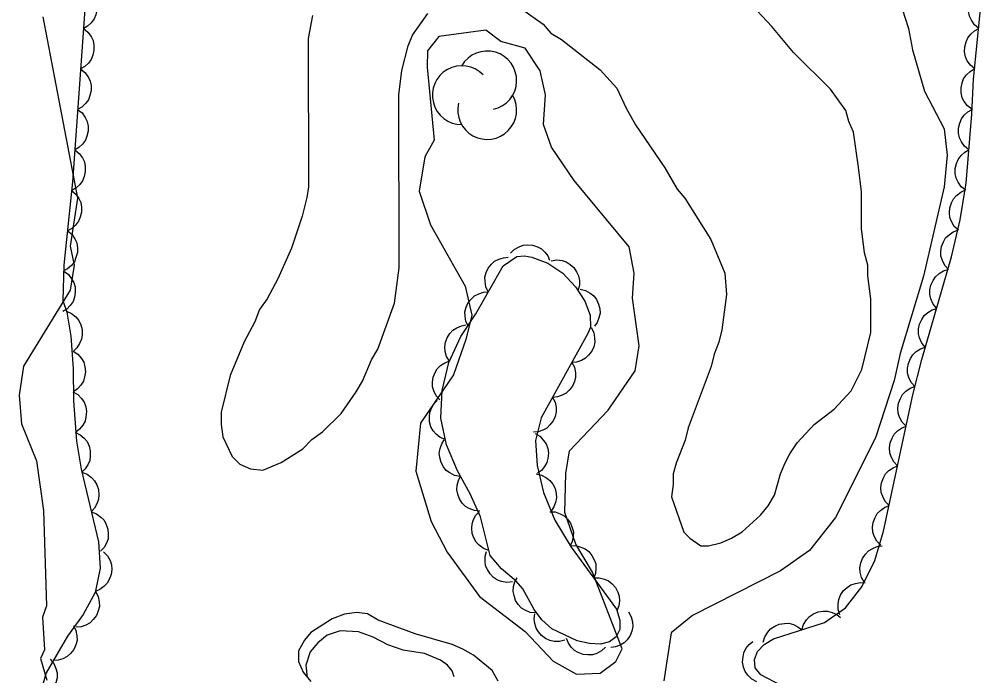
# Model space of a CAD drawing. Extents: x 282461 to 284471, y 5554090 to 5557646.
# Drawn here: x 283800.8 to 283872, y 5555894.3 to 5555942.8 of the extents above; entities that cross this region are included whole.
import ezdxf

# ---------------------------------------------------------------- set-up
doc = ezdxf.new("R2010")
doc.units = 0
for name, color, linetype in [('Niveau 1', 7, 'Continuous'), ('Niveau 2', 7, 'Continuous'), ('Niveau 44', 7, 'Continuous'), ('Niveau 7', 7, 'Continuous')]:
    doc.layers.add(name, color=color, linetype=linetype)

msp = doc.modelspace()

# ---------------------------------------------------------------- linework, layer by layer
at = {"layer": 'Niveau 1'}
for points in [[(283866, 5555943.58), (283866.46, 5555942.12), (283866.75, 5555940.54), (283867.65, 5555937.5), (283869.09, 5555934.71), (283869.33, 5555932.77), (283869.11, 5555930.42), (283867.58, 5555923.82), (283865.84, 5555918.09), (283865.4, 5555916.1), (283864.03, 5555911.86), (283861.07, 5555905.97), (283859.14, 5555903.54), (283857.02, 5555902.03), (283850.5, 5555898.74), (283848.94, 5555897.45), (283848.4, 5555893.91)], [(283802.5, 5555942.98), (283805.07, 5555929.57), (283804.53, 5555926.04), (283804.83, 5555924.64), (283804.52, 5555922.79), (283801.09, 5555917.16), (283800.77, 5555915.02), (283800.94, 5555912.91), (283802.05, 5555910.17), (283802.56, 5555906.5), (283802.78, 5555899.44), (283802.49, 5555898.62), (283802.64, 5555896.2), (283802.34, 5555895.57), (283802.81, 5555893.96)], [(283831.77, 5555941.52), (283830.93, 5555940.46), (283830.9, 5555939.27), (283831.43, 5555933.88), (283830.73, 5555932.63), (283830.32, 5555930.09), (283831.15, 5555927.6), (283833.71, 5555923.07), (283834.21, 5555920.94), (283833.77, 5555919.13), (283832.86, 5555916.53), (283830.42, 5555912.95), (283830.07, 5555909.4), (283831.2, 5555905.69), (283832.38, 5555903.42), (283834.78, 5555900.13), (283838.15, 5555897.55), (283840.21, 5555895.36), (283841.95, 5555894.4), (283843.69, 5555894.47), (283844.84, 5555895.34), (283845.31, 5555896.27), (283843.12, 5555901.93), (283841.9, 5555904), (283841.07, 5555906.34), (283841.15, 5555909.23), (283841.42, 5555910.91), (283844.28, 5555913.91), (283846.28, 5555916.83), (283846.56, 5555918.67), (283846.08, 5555922.18), (283846.2, 5555924.04), (283845.82, 5555925.98), (283841.77, 5555930.89), (283840.09, 5555933.36), (283839.49, 5555935.02), (283839.65, 5555937.21), (283839.26, 5555938.99), (283838.15, 5555940.67), (283836.34, 5555941.15), (283835.25, 5555941.99), (283831.77, 5555941.52)]]:
    msp.add_lwpolyline(points, dxfattribs=at)
at = {"layer": 'Niveau 2'}
msp.add_lwpolyline([(283832.9, 5555894.2), (283832.75, 5555894.65), (283832.4, 5555895.07), (283831.9, 5555895.44), (283830.71, 5555895.92), (283829.13, 5555896.18), (283827.99, 5555896.57), (283826.92, 5555897.13), (283825.82, 5555897.54), (283824.49, 5555897.61), (283823.51, 5555897.28), (283822.83, 5555896.71), (283822.27, 5555896.06), (283821.94, 5555895.07), (283822.03, 5555894.15)], dxfattribs=at)
at = {"layer": 'Niveau 44'}
for points in [[(283805.86, 5555947), (283804.7, 5555930.8), (283804.07, 5555924.62), (283804, 5555922.02), (283804.28, 5555921.15), (283804.58, 5555919.39), (283804.76, 5555916.99), (283804.78, 5555914.6), (283805, 5555911.61), (283805.34, 5555909.55), (283806.62, 5555904.18), (283806.75, 5555902.24), (283806.37, 5555900.43), (283805.49, 5555898.81), (283804.33, 5555897.22), (283802.76, 5555894.49), (283802.46, 5555893.48)], [(283805.72, 5555945.11), (283806.05, 5555944.85), (283806.29, 5555944.52), (283806.44, 5555944.22), (283806.5, 5555943.88), (283806.51, 5555943.51), (283806.42, 5555943.14), (283806.31, 5555942.83), (283806.09, 5555942.55), (283805.82, 5555942.3), (283805.51, 5555942.12)], [(283871.66, 5555942.12), (283871.33, 5555942.39), (283871.11, 5555942.73), (283870.97, 5555943.03), (283870.91, 5555943.37), (283870.92, 5555943.74), (283871.02, 5555944.11), (283871.14, 5555944.41), (283871.36, 5555944.69), (283871.64, 5555944.93), (283871.95, 5555945.1)], [(283858.56, 5555892.78), (283855.55, 5555894.34), (283855.15, 5555894.86), (283855.09, 5555895.49), (283855.32, 5555896.07), (283855.8, 5555896.59), (283856.5, 5555897.02), (283860.25, 5555898.21), (283861.81, 5555899.31), (283863.03, 5555900.85), (283863.99, 5555902.8), (283864.63, 5555904.96), (283866.78, 5555915.05), (283867.46, 5555917.66), (283869.65, 5555925.25), (283870.28, 5555927.97), (283870.73, 5555930.7), (283871.15, 5555935.8), (283871.28, 5555938.37), (283871.82, 5555943.77)], [(283805.51, 5555942.12), (283805.84, 5555941.86), (283806.07, 5555941.53), (283806.22, 5555941.23), (283806.29, 5555940.89), (283806.29, 5555940.52), (283806.2, 5555940.15), (283806.09, 5555939.84), (283805.88, 5555939.56), (283805.61, 5555939.31), (283805.3, 5555939.13)], [(283871.36, 5555939.14), (283871.04, 5555939.4), (283870.81, 5555939.74), (283870.67, 5555940.04), (283870.61, 5555940.39), (283870.62, 5555940.76), (283870.72, 5555941.13), (283870.84, 5555941.43), (283871.06, 5555941.7), (283871.34, 5555941.95), (283871.66, 5555942.12)], [(283805.3, 5555939.13), (283805.62, 5555938.87), (283805.86, 5555938.54), (283806.01, 5555938.24), (283806.07, 5555937.9), (283806.08, 5555937.53), (283805.99, 5555937.16), (283805.88, 5555936.85), (283805.66, 5555936.57), (283805.39, 5555936.32), (283805.08, 5555936.14)], [(283871.17, 5555936.14), (283870.83, 5555936.4), (283870.59, 5555936.72), (283870.44, 5555937.01), (283870.36, 5555937.36), (283870.35, 5555937.73), (283870.43, 5555938.1), (283870.54, 5555938.41), (283870.75, 5555938.69), (283871.01, 5555938.95), (283871.32, 5555939.14)], [(283805.08, 5555936.14), (283805.41, 5555935.88), (283805.64, 5555935.55), (283805.79, 5555935.25), (283805.86, 5555934.91), (283805.87, 5555934.54), (283805.77, 5555934.17), (283805.66, 5555933.86), (283805.45, 5555933.58), (283805.18, 5555933.33), (283804.87, 5555933.15)], [(283870.93, 5555933.15), (283870.61, 5555933.42), (283870.38, 5555933.75), (283870.23, 5555934.05), (283870.17, 5555934.39), (283870.17, 5555934.76), (283870.26, 5555935.13), (283870.37, 5555935.44), (283870.59, 5555935.72), (283870.86, 5555935.97), (283871.18, 5555936.14)], [(283804.87, 5555933.15), (283805.2, 5555932.89), (283805.43, 5555932.56), (283805.58, 5555932.26), (283805.65, 5555931.92), (283805.65, 5555931.55), (283805.56, 5555931.18), (283805.45, 5555930.87), (283805.24, 5555930.59), (283804.97, 5555930.34), (283804.65, 5555930.16)], [(283870.69, 5555930.17), (283870.36, 5555930.43), (283870.13, 5555930.76), (283869.98, 5555931.06), (283869.92, 5555931.4), (283869.92, 5555931.77), (283870.01, 5555932.15), (283870.13, 5555932.45), (283870.35, 5555932.73), (283870.62, 5555932.98), (283870.93, 5555933.15)], [(283804.63, 5555930.16), (283804.95, 5555929.89), (283805.18, 5555929.55), (283805.32, 5555929.25), (283805.37, 5555928.91), (283805.37, 5555928.54), (283805.27, 5555928.17), (283805.15, 5555927.87), (283804.93, 5555927.59), (283804.65, 5555927.35), (283804.33, 5555927.18)], [(283870.16, 5555927.21), (283869.85, 5555927.5), (283869.65, 5555927.85), (283869.53, 5555928.16), (283869.49, 5555928.51), (283869.52, 5555928.88), (283869.65, 5555929.24), (283869.78, 5555929.53), (283870.02, 5555929.79), (283870.32, 5555930.02), (283870.64, 5555930.17)], [(283804.33, 5555927.18), (283804.65, 5555926.91), (283804.87, 5555926.57), (283805.02, 5555926.27), (283805.07, 5555925.92), (283805.07, 5555925.56), (283804.96, 5555925.19), (283804.84, 5555924.88), (283804.62, 5555924.61), (283804.34, 5555924.37), (283804.03, 5555924.2)], [(283869.43, 5555924.3), (283869.15, 5555924.61), (283868.97, 5555924.97), (283868.86, 5555925.29), (283868.85, 5555925.64), (283868.9, 5555926), (283869.05, 5555926.36), (283869.21, 5555926.64), (283869.46, 5555926.88), (283869.77, 5555927.09), (283870.11, 5555927.22)], [(283837.05, 5555925.51), (283837.34, 5555925.8), (283837.69, 5555925.99), (283837.99, 5555926.11), (283838.33, 5555926.14), (283838.69, 5555926.11), (283839.05, 5555925.98), (283839.34, 5555925.84), (283839.59, 5555925.6), (283839.81, 5555925.31), (283839.95, 5555924.99)], [(283842.96, 5555920.05), (283842.78, 5555919.57), (283839.33, 5555913.34), (283838.92, 5555911.68), (283839.03, 5555909.83), (283839.51, 5555907.84), (283840.34, 5555905.78), (283841.55, 5555903.78), (283844.9, 5555899.2), (283845.15, 5555898.4), (283845.14, 5555897.71), (283844.87, 5555897.16), (283844.38, 5555896.8), (283843.71, 5555896.63), (283842.9, 5555896.66), (283841.99, 5555896.86), (283840.12, 5555897.75), (283839.37, 5555898.41), (283838.8, 5555899.17), (283837.98, 5555900.72), (283837.49, 5555901.28), (283836.39, 5555902.18), (283835.55, 5555903.16), (283834.84, 5555906.02), (283834.09, 5555907.74), (283833.15, 5555909.44), (283832.33, 5555911.34), (283831.92, 5555913.32), (283832.01, 5555915.37), (283832.51, 5555917.44), (283833.39, 5555919.36), (283834.49, 5555921.04), (283836.53, 5555924.58), (283837.52, 5555925.28), (283838.09, 5555925.32), (283838.65, 5555925.22), (283839.82, 5555924.78), (283840.93, 5555924.03), (283841.86, 5555923.02), (283842.55, 5555921.96), (283842.95, 5555920.93), (283842.96, 5555920.05)], [(283835.42, 5555922.66), (283835.24, 5555923.03), (283835.18, 5555923.42), (283835.17, 5555923.75), (283835.26, 5555924.08), (283835.42, 5555924.41), (283835.66, 5555924.7), (283835.88, 5555924.92), (283836.19, 5555925.08), (283836.54, 5555925.18), (283836.89, 5555925.21)], [(283840.07, 5555924.96), (283840.48, 5555925.02), (283840.87, 5555924.97), (283841.18, 5555924.88), (283841.47, 5555924.69), (283841.74, 5555924.45), (283841.95, 5555924.13), (283842.09, 5555923.85), (283842.15, 5555923.5), (283842.15, 5555923.14), (283842.07, 5555922.8)], [(283868.55, 5555921.43), (283868.28, 5555921.75), (283868.12, 5555922.13), (283868.04, 5555922.45), (283868.04, 5555922.8), (283868.11, 5555923.16), (283868.28, 5555923.5), (283868.45, 5555923.78), (283868.72, 5555924.01), (283869.04, 5555924.2), (283869.38, 5555924.31)], [(283804.06, 5555924.19), (283804.4, 5555923.95), (283804.64, 5555923.63), (283804.81, 5555923.34), (283804.89, 5555923), (283804.91, 5555922.63), (283804.84, 5555922.26), (283804.74, 5555921.94), (283804.54, 5555921.66), (283804.28, 5555921.39), (283803.98, 5555921.2)], [(283833.95, 5555920.11), (283833.77, 5555920.47), (283833.71, 5555920.87), (283833.7, 5555921.19), (283833.79, 5555921.53), (283833.94, 5555921.86), (283834.18, 5555922.15), (283834.41, 5555922.37), (283834.72, 5555922.52), (283835.07, 5555922.63), (283835.42, 5555922.66)], [(283842.2, 5555922.86), (283842.6, 5555922.76), (283842.95, 5555922.57), (283843.21, 5555922.37), (283843.41, 5555922.09), (283843.57, 5555921.76), (283843.65, 5555921.4), (283843.68, 5555921.08), (283843.6, 5555920.74), (283843.47, 5555920.4), (283843.27, 5555920.11)], [(283804.26, 5555921.24), (283804.64, 5555921.07), (283804.95, 5555920.8), (283805.17, 5555920.55), (283805.31, 5555920.23), (283805.41, 5555919.87), (283805.41, 5555919.49), (283805.37, 5555919.17), (283805.23, 5555918.84), (283805.03, 5555918.53), (283804.77, 5555918.28)], [(283867.72, 5555918.55), (283867.45, 5555918.87), (283867.29, 5555919.25), (283867.2, 5555919.56), (283867.21, 5555919.92), (283867.28, 5555920.28), (283867.45, 5555920.62), (283867.62, 5555920.9), (283867.89, 5555921.13), (283868.21, 5555921.32), (283868.55, 5555921.43)], [(283832.55, 5555917.53), (283832.34, 5555917.88), (283832.24, 5555918.26), (283832.2, 5555918.59), (283832.26, 5555918.93), (283832.38, 5555919.27), (283832.59, 5555919.58), (283832.8, 5555919.82), (283833.09, 5555920.01), (283833.43, 5555920.15), (283833.78, 5555920.21)], [(283843.03, 5555920.02), (283843.21, 5555919.65), (283843.28, 5555919.26), (283843.3, 5555918.94), (283843.21, 5555918.6), (283843.07, 5555918.27), (283842.83, 5555917.98), (283842.61, 5555917.75), (283842.3, 5555917.59), (283841.95, 5555917.47), (283841.6, 5555917.44)], [(283804.75, 5555918.28), (283805.1, 5555918.04), (283805.36, 5555917.73), (283805.53, 5555917.45), (283805.62, 5555917.11), (283805.66, 5555916.74), (283805.6, 5555916.37), (283805.51, 5555916.05), (283805.32, 5555915.76), (283805.07, 5555915.48), (283804.77, 5555915.28)], [(283866.94, 5555915.66), (283866.66, 5555915.97), (283866.49, 5555916.34), (283866.4, 5555916.66), (283866.4, 5555917.01), (283866.46, 5555917.37), (283866.62, 5555917.72), (283866.78, 5555918), (283867.04, 5555918.24), (283867.35, 5555918.44), (283867.69, 5555918.56)], [(283831.84, 5555914.67), (283831.56, 5555914.97), (283831.39, 5555915.33), (283831.29, 5555915.64), (283831.29, 5555915.99), (283831.34, 5555916.35), (283831.49, 5555916.69), (283831.65, 5555916.97), (283831.9, 5555917.21), (283832.2, 5555917.41), (283832.53, 5555917.53)], [(283841.6, 5555917.44), (283841.79, 5555917.08), (283841.86, 5555916.68), (283841.87, 5555916.36), (283841.79, 5555916.02), (283841.64, 5555915.69), (283841.4, 5555915.4), (283841.18, 5555915.17), (283840.87, 5555915.01), (283840.53, 5555914.9), (283840.17, 5555914.86)], [(283804.73, 5555915.28), (283805.09, 5555915.07), (283805.37, 5555914.77), (283805.56, 5555914.5), (283805.68, 5555914.17), (283805.74, 5555913.81), (283805.7, 5555913.43), (283805.64, 5555913.11), (283805.46, 5555912.8), (283805.23, 5555912.51), (283804.95, 5555912.29)], [(283866.29, 5555912.73), (283866, 5555913.03), (283865.81, 5555913.39), (283865.7, 5555913.7), (283865.68, 5555914.05), (283865.73, 5555914.42), (283865.87, 5555914.78), (283866.02, 5555915.07), (283866.27, 5555915.31), (283866.58, 5555915.53), (283866.91, 5555915.66)], [(283832.25, 5555911.74), (283831.87, 5555911.9), (283831.56, 5555912.15), (283831.34, 5555912.39), (283831.18, 5555912.69), (283831.08, 5555913.04), (283831.07, 5555913.42), (283831.09, 5555913.74), (283831.22, 5555914.06), (283831.4, 5555914.37), (283831.65, 5555914.62)], [(283840.17, 5555914.86), (283840.36, 5555914.5), (283840.43, 5555914.11), (283840.44, 5555913.78), (283840.36, 5555913.45), (283840.21, 5555913.12), (283839.98, 5555912.82), (283839.75, 5555912.59), (283839.45, 5555912.43), (283839.1, 5555912.32), (283838.75, 5555912.29)], [(283804.89, 5555912.28), (283805.27, 5555912.1), (283805.57, 5555911.84), (283805.79, 5555911.59), (283805.93, 5555911.26), (283806.02, 5555910.91), (283806.02, 5555910.52), (283805.99, 5555910.2), (283805.84, 5555909.88), (283805.64, 5555909.57), (283805.38, 5555909.32)], [(283865.66, 5555909.8), (283865.37, 5555910.1), (283865.19, 5555910.46), (283865.08, 5555910.77), (283865.06, 5555911.12), (283865.11, 5555911.49), (283865.25, 5555911.84), (283865.4, 5555912.13), (283865.65, 5555912.38), (283865.95, 5555912.59), (283866.29, 5555912.73)], [(283833.34, 5555909.01), (283832.93, 5555909.09), (283832.58, 5555909.27), (283832.31, 5555909.46), (283832.1, 5555909.73), (283831.93, 5555910.05), (283831.84, 5555910.42), (283831.8, 5555910.73), (283831.86, 5555911.07), (283831.98, 5555911.42), (283832.17, 5555911.71)], [(283838.89, 5555912.19), (283839.24, 5555911.98), (283839.51, 5555911.68), (283839.7, 5555911.42), (283839.81, 5555911.09), (283839.86, 5555910.73), (283839.82, 5555910.35), (283839.75, 5555910.04), (283839.58, 5555909.74), (283839.35, 5555909.46), (283839.06, 5555909.25)], [(283865.04, 5555906.86), (283864.75, 5555907.16), (283864.56, 5555907.53), (283864.45, 5555907.84), (283864.43, 5555908.19), (283864.48, 5555908.55), (283864.62, 5555908.91), (283864.77, 5555909.2), (283865.02, 5555909.45), (283865.33, 5555909.66), (283865.66, 5555909.8)], [(283805.39, 5555909.33), (283805.78, 5555909.18), (283806.11, 5555908.93), (283806.34, 5555908.7), (283806.5, 5555908.39), (283806.62, 5555908.04), (283806.65, 5555907.65), (283806.63, 5555907.33), (283806.51, 5555907), (283806.33, 5555906.67), (283806.09, 5555906.41)], [(283834.8, 5555906.45), (283834.39, 5555906.49), (283834.02, 5555906.64), (283833.74, 5555906.8), (283833.5, 5555907.05), (283833.3, 5555907.35), (283833.18, 5555907.71), (283833.1, 5555908.02), (283833.13, 5555908.36), (283833.22, 5555908.72), (283833.38, 5555909.03)], [(283838.96, 5555909.2), (283839.36, 5555909.11), (283839.71, 5555908.92), (283839.97, 5555908.72), (283840.18, 5555908.44), (283840.35, 5555908.12), (283840.43, 5555907.75), (283840.46, 5555907.44), (283840.39, 5555907.1), (283840.26, 5555906.76), (283840.06, 5555906.46)], [(283864.41, 5555903.93), (283864.12, 5555904.23), (283863.94, 5555904.59), (283863.83, 5555904.9), (283863.81, 5555905.26), (283863.86, 5555905.62), (283864, 5555905.98), (283864.15, 5555906.27), (283864.4, 5555906.51), (283864.7, 5555906.73), (283865.04, 5555906.86)], [(283806.09, 5555906.41), (283806.48, 5555906.26), (283806.8, 5555906.01), (283807.03, 5555905.78), (283807.2, 5555905.47), (283807.32, 5555905.12), (283807.34, 5555904.74), (283807.33, 5555904.41), (283807.21, 5555904.08), (283807.03, 5555903.76), (283806.78, 5555903.49)], [(283835.45, 5555903.55), (283835.07, 5555903.7), (283834.75, 5555903.94), (283834.52, 5555904.16), (283834.35, 5555904.47), (283834.23, 5555904.81), (283834.21, 5555905.19), (283834.22, 5555905.51), (283834.33, 5555905.83), (283834.51, 5555906.15), (283834.74, 5555906.41)], [(283839.96, 5555906.41), (283840.37, 5555906.39), (283840.74, 5555906.25), (283841.03, 5555906.1), (283841.28, 5555905.86), (283841.49, 5555905.57), (283841.63, 5555905.22), (283841.72, 5555904.91), (283841.7, 5555904.57), (283841.63, 5555904.21), (283841.48, 5555903.89)], [(283841.47, 5555903.88), (283841.88, 5555903.9), (283842.27, 5555903.8), (283842.57, 5555903.67), (283842.84, 5555903.46), (283843.08, 5555903.18), (283843.25, 5555902.85), (283843.36, 5555902.55), (283843.37, 5555902.2), (283843.33, 5555901.84), (283843.21, 5555901.51)], [(283863.2, 5555901.19), (283862.99, 5555901.55), (283862.9, 5555901.94), (283862.87, 5555902.27), (283862.94, 5555902.62), (283863.07, 5555902.96), (283863.3, 5555903.27), (283863.51, 5555903.52), (283863.82, 5555903.69), (283864.16, 5555903.83), (283864.52, 5555903.88)], [(283807, 5555903.45), (283807.29, 5555903.15), (283807.48, 5555902.79), (283807.59, 5555902.48), (283807.61, 5555902.13), (283807.56, 5555901.76), (283807.42, 5555901.41), (283807.27, 5555901.12), (283807.02, 5555900.87), (283806.72, 5555900.66), (283806.39, 5555900.52)], [(283837.2, 5555901.23), (283836.8, 5555901.18), (283836.4, 5555901.26), (283836.09, 5555901.36), (283835.81, 5555901.55), (283835.55, 5555901.81), (283835.36, 5555902.13), (283835.22, 5555902.42), (283835.18, 5555902.76), (283835.19, 5555903.13), (283835.29, 5555903.47)], [(283838.93, 5555898.93), (283838.52, 5555898.97), (283838.15, 5555899.13), (283837.88, 5555899.29), (283837.64, 5555899.55), (283837.44, 5555899.85), (283837.33, 5555900.21), (283837.26, 5555900.52), (283837.29, 5555900.87), (283837.39, 5555901.22), (283837.55, 5555901.53)], [(283843.21, 5555901.51), (283843.62, 5555901.52), (283844.01, 5555901.42), (283844.31, 5555901.29), (283844.58, 5555901.08), (283844.82, 5555900.8), (283844.98, 5555900.47), (283845.1, 5555900.17), (283845.11, 5555899.82), (283845.07, 5555899.46), (283844.95, 5555899.13)], [(283861.4, 5555898.79), (283861.27, 5555899.19), (283861.27, 5555899.6), (283861.31, 5555899.92), (283861.45, 5555900.25), (283861.65, 5555900.56), (283861.94, 5555900.81), (283862.2, 5555901), (283862.54, 5555901.11), (283862.9, 5555901.17), (283863.26, 5555901.14)], [(283806.41, 5555900.51), (283806.61, 5555900.14), (283806.68, 5555899.74), (283806.7, 5555899.41), (283806.61, 5555899.07), (283806.47, 5555898.73), (283806.23, 5555898.43), (283806, 5555898.2), (283805.69, 5555898.03), (283805.34, 5555897.91), (283804.98, 5555897.88)], [(283841.08, 5555896.91), (283840.68, 5555896.81), (283840.28, 5555896.82), (283839.96, 5555896.88), (283839.65, 5555897.03), (283839.36, 5555897.25), (283839.12, 5555897.54), (283838.95, 5555897.81), (283838.86, 5555898.14), (283838.82, 5555898.5), (283838.86, 5555898.86)], [(283845.77, 5555899), (283845.98, 5555898.65), (283846.07, 5555898.26), (283846.1, 5555897.93), (283846.03, 5555897.59), (283845.9, 5555897.26), (283845.68, 5555896.95), (283845.46, 5555896.71), (283845.17, 5555896.54), (283844.83, 5555896.41), (283844.48, 5555896.36)], [(283858.58, 5555897.68), (283858.7, 5555898.08), (283858.92, 5555898.42), (283859.14, 5555898.67), (283859.44, 5555898.86), (283859.78, 5555899), (283860.16, 5555899.05), (283860.48, 5555899.06), (283860.82, 5555898.97), (283861.16, 5555898.81), (283861.44, 5555898.59)], [(283804.78, 5555898), (283804.96, 5555897.63), (283805.03, 5555897.23), (283805.04, 5555896.9), (283804.95, 5555896.56), (283804.79, 5555896.22), (283804.55, 5555895.93), (283804.31, 5555895.7), (283804, 5555895.54), (283803.65, 5555895.43), (283803.29, 5555895.41)], [(283855.72, 5555896.77), (283855.84, 5555897.17), (283856.07, 5555897.51), (283856.28, 5555897.76), (283856.58, 5555897.95), (283856.92, 5555898.09), (283857.3, 5555898.15), (283857.62, 5555898.16), (283857.96, 5555898.06), (283858.3, 5555897.9), (283858.58, 5555897.68)], [(283844.09, 5555896.4), (283843.79, 5555896.12), (283843.43, 5555895.94), (283843.13, 5555895.83), (283842.78, 5555895.82), (283842.42, 5555895.86), (283842.07, 5555896.01), (283841.79, 5555896.16), (283841.55, 5555896.4), (283841.34, 5555896.7), (283841.21, 5555897.03)], [(283855.25, 5555893.84), (283854.88, 5555894.04), (283854.6, 5555894.33), (283854.4, 5555894.59), (283854.28, 5555894.92), (283854.21, 5555895.28), (283854.24, 5555895.67), (283854.3, 5555895.99), (283854.46, 5555896.3), (283854.69, 5555896.59), (283854.96, 5555896.82)], [(283803.06, 5555895.5), (283803.33, 5555895.18), (283803.48, 5555894.81), (283803.57, 5555894.49), (283803.56, 5555894.13), (283803.48, 5555893.77), (283803.31, 5555893.43), (283803.14, 5555893.15), (283802.87, 5555892.93), (283802.55, 5555892.74), (283802.21, 5555892.63)]]:
    msp.add_lwpolyline(points, dxfattribs=at)
for centre, start, end in [((283835.34, 5555938.281), 282.26917, 149.72625), ((283833.468, 5555937.193), 44.11537, 269.80396), ((283835.34, 5555936.104), 166.93686, 29.62122)]:
    msp.add_arc(centre, 2.177, start, end, dxfattribs=at)
at = {"layer": 'Niveau 7'}
for points in [[(283837.88, 5555943.58), (283839.47, 5555942.45), (283840.04, 5555941.77), (283840.83, 5555941.32), (283843.68, 5555939.07), (283844.93, 5555937.71), (283845.61, 5555936.24), (283846.29, 5555935), (283848.46, 5555931.83), (283849.37, 5555930.25), (283849.94, 5555929.57), (283851.87, 5555926.52), (283852.9, 5555924.04), (283853.01, 5555922.45), (283852.68, 5555919.85), (283852.45, 5555918.94), (283852.11, 5555918.04), (283851.89, 5555917.13), (283850.19, 5555912.6), (283849.97, 5555911.69), (283849.29, 5555909.99), (283849.07, 5555909.2), (283849.07, 5555908.41), (283848.95, 5555907.5), (283849.87, 5555904.9), (283850.32, 5555904.45), (283851.12, 5555903.89), (283851.68, 5555903.89)], [(283851.68, 5555903.89), (283852.59, 5555904.12), (283853.39, 5555904.46), (283854.18, 5555904.91), (283855.54, 5555906.16), (283856.11, 5555906.84), (283856.56, 5555907.64), (283857.01, 5555909.22), (283857.35, 5555910.01), (283857.69, 5555910.69), (283858.25, 5555911.49), (283859.5, 5555912.85), (283860.97, 5555913.98), (283862.22, 5555915.34), (283863.01, 5555916.93), (283863.69, 5555919.65), (283863.68, 5555922.14), (283863.45, 5555923.83), (283863.45, 5555924.63), (283863.22, 5555925.53), (283862.99, 5555927.34), (283862.99, 5555930.06), (283862.76, 5555931.87), (283862.41, 5555934.47), (283862.07, 5555935.26), (283861.84, 5555936.05), (283860.7, 5555937.63), (283857.97, 5555940.34), (283856.38, 5555942.26), (283854.56, 5555944.18)], [(283822.44, 5555943.09), (283822.11, 5555941.39), (283822.13, 5555930.41), (283822.01, 5555929.62), (283821.68, 5555928.26), (283820.89, 5555925.88), (283819.87, 5555923.62), (283819.08, 5555922.14), (283818.51, 5555921.35), (283818.17, 5555920.45), (283817.38, 5555918.97), (283816.36, 5555916.48), (283815.69, 5555913.76), (283815.69, 5555912.86), (283815.8, 5555911.95), (283816.49, 5555910.48), (283817.06, 5555909.92), (283817.85, 5555909.58), (283818.76, 5555909.47), (283820.12, 5555910.04), (283821.71, 5555911.06), (283822.39, 5555911.74), (283823.18, 5555912.31), (283824.54, 5555913.67), (283825.67, 5555915.26), (283826.13, 5555916.05), (283826.8, 5555917.64), (283827.26, 5555918.43), (283828.5, 5555921.83), (283828.83, 5555924.43), (283828.81, 5555937.22), (283829.03, 5555939.03), (283829.49, 5555940.84), (283829.82, 5555941.64), (283830.96, 5555943.22)], [(283836.15, 5555893.89), (283835.7, 5555894.68), (283834.33, 5555895.81), (283833.54, 5555896.26), (283832.74, 5555896.6), (283830.02, 5555897.39), (283827.29, 5555898.4), (283826.5, 5555898.85), (283825.7, 5555898.96), (283824.79, 5555898.84), (283823.89, 5555898.5), (283822.3, 5555897.48), (283821.85, 5555896.91), (283821.39, 5555896.12), (283821.4, 5555895.33), (283821.74, 5555894.54), (283822.31, 5555893.86)]]:
    msp.add_lwpolyline(points, dxfattribs=at)

doc.saveas('drawing.dxf')
